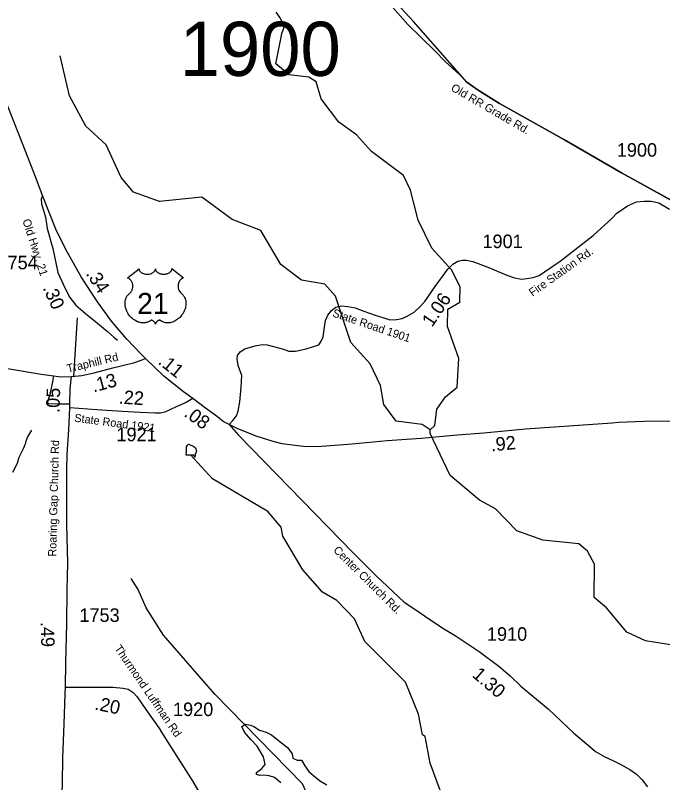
# Model space of a CAD drawing. Extents: x 1248224 to 1454986, y 825081 to 985870.
# Drawn here: x 1424043 to 1430022, y 954035 to 961120 of the extents above; entities that cross this region are included whole.
import ezdxf

# ---------------------------------------------------------------- set-up
doc = ezdxf.new("R2010")
doc.units = 0
for name, color, linetype in [('Exist Boundary Political CountyLine', 7, 'Continuous'), ('Exist Hydrographic Misc Water Feature', 7, 'Continuous'), ('Exist Road Non-System Type 51', 7, 'Continuous'), ('Exist Road Primary US Attributed', 7, 'Continuous'), ('Exist Road Primary US Mileage Hundredths English Label', 7, 'Continuous'), ('Exist Road Primary US Shield CELL', 7, 'Continuous'), ('Exist Road Primary US Shield Number Label', 7, 'Continuous'), ('Exist Road Secondary Mileage Hundredths English Label', 7, 'Continuous'), ('Exist Road Secondary Type 51 Attributed', 7, 'Continuous'), ('Exist Road Secondary Type 51 Label', 7, 'Continuous'), ('Exist Road Secondary Type 51 Number Label', 7, 'Continuous')]:
    doc.layers.add(name, color=color, linetype=linetype)

msp = doc.modelspace()

# ---------------------------------------------------------------- linework, layer by layer
at = {"layer": 'Exist Boundary Political CountyLine'}
msp.add_lwpolyline([(1430155.2, 959382.1), (1429642.3, 959664.6), (1429116.9, 959969.6), (1428515.8, 960306.9), (1428318.8, 960430), (1428213.8, 960503.9), (1427719.6, 961062.8), (1427448.9, 961358.3), (1427298.9, 961511.7)], dxfattribs=at)
at = {"layer": 'Exist Hydrographic Misc Water Feature'}
for points in [[(1426449.9, 961150.2), (1426487.3, 961096.7), (1426505.1, 961064.7), (1426514, 961029), (1426524.7, 961020.1), (1426514, 960984.5), (1426508.7, 960964.9)], [(1427875.2, 957291.8), (1427918.2, 957333.6), (1427937.2, 957484.2), (1428015.2, 957597.6), (1428125.2, 957687.2), (1428139.2, 957952.9), (1428036.2, 958247.1), (1428039.2, 958408), (1428149.2, 958471.5), (1428151.2, 958612.5), (1428071.2, 958771.8), (1427891.2, 958969.1), (1427763.2, 959227.7), (1427693.2, 959504.9), (1427629.2, 959640.8), (1427334.1, 959863.5), (1427195.1, 960017.4), (1427030.1, 960135.5), (1426868.1, 960348.9), (1426821.2, 960507.4), (1426755.2, 960548.2), (1426572.2, 960571.6), (1426449.1, 960672.6), (1426508.7, 960964.9)], [(1427875.2, 957291.8), (1427801.1, 957342.6), (1427560.2, 957373.6), (1427446.2, 957527), (1427416.1, 957701.5), (1427320.2, 957903.8), (1427141.2, 958097.8), (1426999.2, 958527.4), (1426901.2, 958637.8), (1426685.1, 958675), (1426496.2, 958820), (1426310.1, 959132.2), (1426045.2, 959236.1), (1425766.1, 959442.1), (1425373.1, 959400.7), (1425133.1, 959487.6), (1425019.1, 959624.5), (1424883.1, 959926), (1424695.1, 960097.2), (1424542.1, 960376.1), (1424457.1, 960745.5)], [(1424192.2, 957290.2), (1424155.2, 957226.9), (1424136.4, 957179.2), (1424136.3, 957171.2), (1424119.4, 957123.5), (1424075.9, 957036.3), (1424060.9, 956980.5), (1424015.5, 956897.3)], [(1431390.9, 954279.6), (1431278, 954448.6), (1430897.2, 954466.5), (1430773.3, 954524.8), (1430515.2, 954940.5), (1430196.6, 955319.6), (1430171.2, 955295.3), (1429864.3, 955344.2), (1429690.2, 955423.3), (1429503.2, 955650.3), (1429388.2, 955744.5), (1429394.2, 956053), (1429329.2, 956172.4), (1429247.2, 956239.8), (1428915.2, 956272.8), (1428674.2, 956359.7), (1428478.2, 956563.9), (1428330.2, 956642.4), (1428059.2, 956871.1), (1427875.2, 957259), (1427875.2, 957291.8)], [(1425699.9, 957038.8), (1425690.3, 957058.9), (1425666.3, 957057.4), (1425621.8, 957060.2), (1425623.1, 957104.3), (1425623.6, 957136.2), (1425631.9, 957152), (1425638, 957158), (1425646.1, 957159.8), (1425691.7, 957139), (1425705.4, 957126.7), (1425714.9, 957094.5), (1425704.4, 957064.7), (1425699.9, 957038.8)], [(1428792.3, 952122.2), (1428670.2, 952705.7), (1428185.2, 953483.8), (1427961.2, 953980.7), (1427874.2, 954215.6), (1427828.2, 954459.4), (1427804.2, 954476.3), (1427766.2, 954667.5), (1427646.2, 954962.1), (1427270.2, 955337.5), (1427174.2, 955546.2), (1427011.2, 955716.9), (1426879.2, 955795), (1426699.2, 955998.9), (1426514.1, 956311.3), (1426499.2, 956393.7), (1426376.1, 956537.3), (1425865.1, 956839.8), (1425661.1, 957060.6)], [(1428792.3, 952122.2), (1428734.2, 952129.9), (1427451.2, 953038.9), (1427090.2, 953348.2), (1426902.2, 953568.7), (1426694.2, 954022.7), (1425885.1, 954853.1), (1425412.2, 955397.8), (1425250.2, 955650.6), (1425178.1, 955819.5), (1425113.1, 955919.3)], [(1426134.6, 954554.4), (1426150, 954563), (1426165.5, 954575), (1426213.7, 954564.7), (1426246.3, 954552.7), (1426297.9, 954520), (1426359.8, 954501), (1426407.9, 954477), (1426475, 954423.6), (1426557.5, 954358.2), (1426598.7, 954299.8), (1426607.3, 954260.2), (1426646.9, 954241.3), (1426684.7, 954243), (1426715.7, 954191.4), (1426753.5, 954136.3), (1426817.1, 954081.3), (1426860.1, 954046.9), (1426920.2, 954014.2)], [(1426493.9, 954033.1), (1426435.4, 954083), (1426387.3, 954096.7), (1426339.2, 954103.6), (1426299.6, 954101.9), (1426270.4, 954108.8), (1426270.4, 954129.4), (1426320.2, 954165.6), (1426351.2, 954203.4), (1426335.7, 954273.9), (1426277.3, 954370.3), (1426218.8, 954433.9), (1426158.6, 954501), (1426134.6, 954554.4)]]:
    msp.add_lwpolyline(points, dxfattribs=at)
at = {"layer": 'Exist Road Non-System Type 51'}
msp.add_line((1424583.6, 957788.7), (1424615.8, 958325.8), dxfattribs=at)
for points in [[(1424545, 957529.9), (1424513.1, 957530.6), (1424431.5, 957530.6), (1424344.8, 957534.4), (1424343.5, 957553.6), (1424365.2, 957618.7), (1424389.4, 957736.6), (1424399.6, 957792.2)], [(1426236.9, 952534.1), (1426216.3, 952654.6), (1426212.8, 952749.2), (1426207.7, 952828.3), (1426149.2, 953022.7), (1426099.6, 953310.8), (1426065.2, 953508.7), (1426023.9, 953634.3), (1425970.8, 953853.2), (1425955.3, 953906.6), (1425931.2, 953920.3), (1425879.7, 953932.4), (1425814.3, 953934.1), (1425769.6, 953928.9), (1425740.4, 953949.6), (1425685.4, 954044.2), (1425506.6, 954324.6), (1425382.9, 954518.2)]]:
    msp.add_lwpolyline(points, dxfattribs=at)
at = {"layer": 'Exist Road Primary US Attributed'}
for points in [[(1424293.9, 959455.9), (1424235.2, 959612.5), (1424107.9, 959938.3), (1423907.2, 960443.7), (1423793.3, 960765.9), (1423658.3, 961205.3), (1423615.7, 961366), (1423528.8, 961704.3), (1423478.6, 961910.4)], [(1425244.4, 957951.1), (1425207.5, 957989.9), (1425072.3, 958131), (1424931.3, 958295.3), (1424800.5, 958473.9), (1424649.9, 958705.8), (1424509.2, 958958.2), (1424416.5, 959145.7), (1424293.9, 959455.9)], [(1425683, 957582.2), (1425595.3, 957645), (1425413.7, 957789.9), (1425244.4, 957951.1)], [(1426017.6, 957342.3), (1425963.5, 957371.3), (1425909.5, 957413.8), (1425799.4, 957493.1), (1425683, 957582.2)], [(1430820, 957365), (1430488.9, 957376.2), (1429851.2, 957369.5), (1429615, 957359.8), (1429555.1, 957355.9), (1429154.3, 957327.1), (1428755, 957298.2), (1428370.7, 957261.5), (1428126.2, 957242.2), (1427790.1, 957213.2), (1427477.9, 957190.1), (1427153.5, 957159.2), (1426870.3, 957137.9), (1426729.3, 957136), (1426601.8, 957151.5), (1426507.2, 957163), (1426424.2, 957184.3), (1426277.4, 957232.6), (1426096.7, 957303.3), (1426017.6, 957342.3)]]:
    msp.add_lwpolyline(points, dxfattribs=at)
at = {"layer": 'Exist Road Primary US Shield CELL'}
msp.add_lwpolyline([(1425185, 958780.9), (1425185.3, 958776.5), (1425186.4, 958771.3), (1425187.2, 958768.6), (1425189.7, 958763.5), (1425193.7, 958757.4), (1425199.3, 958751.4), (1425205.6, 958746.2), (1425209.9, 958743.4), (1425217.1, 958739.5), (1425225.4, 958736.1), (1425234.5, 958733.4), (1425243.9, 958731.6), (1425254.1, 958730.4), (1425264.2, 958730.2), (1425275.1, 958731.1), (1425287.2, 958733.4), (1425292.8, 958734.8), (1425299, 958737), (1425304.8, 958739.3), (1425311.1, 958742.7), (1425316.2, 958746), (1425320.2, 958748.9), (1425325.8, 958754.3), (1425330.3, 958759.9), (1425332.2, 958763), (1425333.8, 958766), (1425336.1, 958772.4), (1425336.7, 958775.3), (1425337.1, 958781.1), (1425337.5, 958776.2), (1425338, 958773.1), (1425338.8, 958770.1), (1425340.1, 958766.9), (1425342.3, 958762.4), (1425344.8, 958758.6), (1425349.6, 958753), (1425352.5, 958750.3), (1425355.2, 958748.1), (1425362.4, 958743.1), (1425370.9, 958738.8), (1425375, 958737), (1425379.3, 958735.5), (1425384.7, 958733.9), (1425390.3, 958732.6), (1425395.8, 958731.6), (1425401.5, 958730.8), (1425407.2, 958730.4), (1425411.9, 958730.2), (1425417.7, 958730.3), (1425423.1, 958730.6), (1425428.5, 958731.2), (1425434.5, 958732.2), (1425439.4, 958733.3), (1425445.8, 958735), (1425451.5, 958737.1), (1425456.6, 958739.3), (1425463.2, 958742.7), (1425468.6, 958746.1), (1425472.5, 958749.2), (1425477.1, 958753.5), (1425481.5, 958758.6), (1425484.1, 958762.3), (1425485.9, 958766.1), (1425487.6, 958770.1), (1425488.6, 958774.4), (1425489.1, 958778.1), (1425489.2, 958781.3), (1425595.5, 958696.6), (1425593, 958695.6), (1425587.2, 958692.8), (1425582.6, 958690.1), (1425575.3, 958685), (1425572.2, 958682.1), (1425569, 958679.2), (1425566.2, 958676), (1425563.6, 958673.1), (1425560.5, 958668.8), (1425557.8, 958664.5), (1425555.1, 958659.8), (1425553.1, 958655.8), (1425549.8, 958647.2), (1425548.3, 958641.8), (1425547.3, 958637.2), (1425546, 958627.7), (1425545.7, 958623.2), (1425545.7, 958618.8), (1425545.9, 958614.1), (1425546.4, 958609.5), (1425547.2, 958604.8), (1425548, 958600.7), (1425549.3, 958595.6), (1425551.2, 958589.7), (1425553.5, 958584), (1425558.3, 958574.7), (1425564.6, 958565.3), (1425569, 958560), (1425573.4, 958555.5), (1425580, 958550), (1425583.5, 958546.9), (1425587.6, 958542.8), (1425594.3, 958535.1), (1425597, 958531.4), (1425599.7, 958527.3), (1425602.2, 958523.1), (1425604.7, 958518.6), (1425606.7, 958514.6), (1425610.5, 958505.5), (1425613.2, 958496.7), (1425614.5, 958492), (1425616.4, 958481.6), (1425617.2, 958476.5), (1425618, 958466.3), (1425618, 958454), (1425617.1, 958442.3), (1425614.9, 958428.7), (1425613.1, 958420.5), (1425610.3, 958411), (1425607.6, 958402.8), (1425602.7, 958390.7), (1425598.4, 958381.9), (1425592.8, 958371.6), (1425589, 958365.4), (1425584.5, 958358.7), (1425579, 958351.1), (1425572.4, 958342.9), (1425564.6, 958334.3), (1425558.2, 958327.9), (1425550, 958320.5), (1425544.9, 958316.4), (1425537.8, 958311), (1425528, 958304.5), (1425518.3, 958298.9), (1425510.1, 958294.7), (1425502.8, 958291.5), (1425493.4, 958287.9), (1425477.7, 958283.6), (1425472, 958282.4), (1425465.2, 958281.4), (1425458.9, 958280.8), (1425452.7, 958280.4), (1425444.5, 958280.4), (1425436.2, 958281), (1425428.5, 958282.2), (1425420.4, 958283.9), (1425411.9, 958286.4), (1425404.2, 958289.4), (1425396.4, 958293.2), (1425383.3, 958301.5), (1425379.5, 958303.5), (1425377.3, 958304.1), (1425372.2, 958304.3), (1425367.5, 958303.3), (1425362.6, 958301.4), (1425359.6, 958299.8), (1425355.7, 958297.2), (1425352.7, 958294.8), (1425349, 958291.4), (1425346.5, 958288.5), (1425344.6, 958286.2), (1425340.9, 958280.4), (1425339.6, 958277.6), (1425338.2, 958274.1), (1425337, 958268.8), (1425335.3, 958275.4), (1425333.4, 958279.8), (1425331.1, 958283.6), (1425328.8, 958286.9), (1425325.1, 958291.2), (1425321.7, 958294.4), (1425317.7, 958297.7), (1425313.5, 958300.2), (1425310, 958302), (1425306.9, 958303.2), (1425303.1, 958304.1), (1425299.9, 958304.4), (1425297.4, 958304.3), (1425293.8, 958303.5), (1425289, 958300.1), (1425284.5, 958296.9), (1425279.5, 958293.8), (1425273.6, 958290.7), (1425269.3, 958288.7), (1425264.1, 958286.7), (1425258.1, 958284.7), (1425251.6, 958283), (1425244.9, 958281.7), (1425239, 958280.7), (1425232.6, 958280.2), (1425226.9, 958280), (1425220.9, 958280), (1425215.4, 958280.5), (1425208.9, 958281), (1425200.9, 958282.2), (1425194.2, 958283.7), (1425187.2, 958285.6), (1425180, 958287.9), (1425172.2, 958290.8), (1425162.6, 958295), (1425155.9, 958298.5), (1425145.2, 958304.6), (1425132.8, 958313.2), (1425123.4, 958320.8), (1425116.6, 958327), (1425106.5, 958337.3), (1425100.5, 958344), (1425091.2, 958356.1), (1425085.2, 958364.8), (1425081.4, 958371.2), (1425075.7, 958381.5), (1425072.6, 958388), (1425068.6, 958397.4), (1425065.4, 958406), (1425062.8, 958414.2), (1425061.4, 958419.4), (1425059.4, 958428.5), (1425058.2, 958435), (1425057, 958443.8), (1425056.3, 958453.2), (1425056.2, 958461.8), (1425056.4, 958468.9), (1425057.2, 958477.3), (1425058.6, 958486.1), (1425060.3, 958493.7), (1425061.9, 958499.2), (1425064.1, 958505.9), (1425067.1, 958513.2), (1425070.6, 958520.2), (1425074, 958526.1), (1425078.2, 958532.4), (1425082.3, 958537.7), (1425087.8, 958543.6), (1425093.4, 958549), (1425098.6, 958553.2), (1425104.7, 958559.2), (1425107.9, 958562.9), (1425111.8, 958568), (1425114.9, 958572.7), (1425117.3, 958576.9), (1425120.6, 958583.1), (1425122.5, 958587.7), (1425125, 958594.9), (1425126.2, 958599.9), (1425127.4, 958606.4), (1425128.2, 958612.5), (1425128.6, 958620.1), (1425128.4, 958626.4), (1425127.6, 958633.7), (1425126.2, 958640.7), (1425124.5, 958646.9), (1425121.9, 958653.9), (1425119.5, 958659.1), (1425115.4, 958666.1), (1425110.9, 958672.5), (1425106.2, 958677.8), (1425101.5, 958682.5), (1425097, 958686), (1425092.7, 958689.1), (1425087.3, 958692.4), (1425082, 958694.9), (1425078.8, 958696.3)], close=True, dxfattribs=at)
at = {"layer": 'Exist Road Secondary Type 51 Attributed'}
for points in [[(1427366.5, 961380), (1427666.9, 961035.9), (1427914.6, 960797.2), (1428015.7, 960690.3), (1428142.2, 960578.2), (1428213.8, 960503.9), (1428318.8, 960430), (1428515.8, 960306.9), (1429116.9, 959969.6), (1429642.3, 959664.6), (1430138.9, 959391.1), (1430146.9, 959362.4), (1430158.4, 959326.3), (1430159.9, 959313.3), (1430159.9, 959277.1)], [(1424293.9, 959455.9), (1424281.5, 959423.2), (1424284.6, 959379.7), (1424320.3, 959255.2), (1424337.4, 959151), (1424390.3, 958967.4), (1424435.2, 958745.5), (1424499, 958604), (1424547, 958514.3), (1424599.9, 958444.3), (1424708.7, 958350.9), (1424781.8, 958293.3), (1424895.1, 958202.2), (1424952.7, 958149.3), (1424986.7, 958119.9)], [(1426017.6, 957342.3), (1426051.9, 957380.5), (1426086.1, 957422.5), (1426101.6, 957464.5), (1426115.6, 957550.1), (1426129.6, 957683.9), (1426134.3, 957795.9), (1426100.1, 957886.8), (1426092.3, 957944.4), (1426093.8, 957980.2), (1426118.7, 958014.4), (1426163.8, 958040.9), (1426258.6, 958067.3), (1426323.9, 958079.7), (1426369, 958076.6), (1426428.1, 958062.6), (1426518.3, 958037.7), (1426568, 958019.1), (1426631.8, 958019.1), (1426728.2, 958040.9), (1426845.8, 958077.8), (1426866, 958104.3), (1426884.7, 958151), (1426894, 958217.9), (1426908, 958303.4), (1426929.8, 958351.7), (1426964, 958395.2), (1427004.4, 958424.8), (1427055.7, 958437.2), (1427113.2, 958432.6), (1427183.2, 958420.1), (1427260.9, 958389), (1427367.4, 958351.7), (1427445.1, 958326.8), (1427502.6, 958309.7), (1427563.3, 958311.3), (1427614.6, 958320.6), (1427662.8, 958342.4), (1427726.5, 958379.7), (1427780.9, 958432.6), (1427825.5, 958477.1), (1427920.4, 958617.1), (1428037, 958775.8), (1428085.1, 958824.1), (1428130.2, 958850.5), (1428169.1, 958858.3), (1428211.1, 958859.9), (1428269.6, 958847.3), (1428406.4, 958794.4), (1428582.1, 958721.2), (1428653.6, 958697.9), (1428718.9, 958683.9), (1428768.6, 958690.1), (1428826.2, 958701), (1428880.6, 958718.1), (1428931.9, 958750.8), (1429076.1, 958851.5), (1429379, 959087.5), (1429551.5, 959244.7), (1429599.3, 959294.1), (1429696.6, 959361.3), (1429781.2, 959396.9), (1429850.9, 959405.9), (1429917.7, 959405.9), (1429985.9, 959389.5), (1430086.8, 959331.6)], [(1423232.3, 957989.2), (1423446.1, 957945.8), (1423588.9, 957919.4), (1423970.3, 957858.9), (1424282.3, 957807.6), (1424399.6, 957792.2), (1424463.9, 957782.8), (1424561.4, 957785.7)], [(1424561.4, 957785.7), (1424656.1, 957795.8), (1424769.4, 957819.1), (1424941.7, 957865.7), (1425132.6, 957912.3), (1425214.9, 957938.7), (1425244.4, 957951.1)], [(1424545.4, 957496.7), (1424545, 957529.9), (1424550.5, 957670.7), (1424561.4, 957785.7)], [(1425683, 957582.2), (1425621.2, 957545.1), (1425529.6, 957506.3), (1425424.1, 957456.6), (1425382.2, 957447.2), (1425335.6, 957447.2), (1425194.3, 957451.9), (1425029.8, 957462.8), (1424793.9, 957476.7), (1424545.4, 957496.7)], [(1424506.8, 954916.9), (1424508.3, 955143.7), (1424517.7, 955501.5), (1424520.8, 955813.8), (1424528.5, 956062.7), (1424519.2, 956423.1), (1424517.7, 956656.8), (1424519.2, 956928.7), (1424522.2, 957065.9), (1424536.2, 957292.7), (1424545.4, 957496.7)], [(1426017.6, 957342.3), (1426103, 957242.7), (1427162, 956158.2), (1427375, 955943.5), (1427635.7, 955700.3), (1427741.4, 955630.3), (1427872, 955540.1), (1428007.2, 955451.4), (1428114.5, 955386), (1428327.3, 955246.2), (1428508.8, 955109.8), (1428614.5, 955019.6), (1428712.5, 954926.2), (1428967, 954713.7), (1429201.8, 954492.8), (1429334.9, 954379.9), (1429401.8, 954322.3), (1429488.8, 954274.1), (1429561.9, 954238.3), (1429636.5, 954202.5), (1429720.3, 954156), (1429780.5, 954112.9), (1429828.9, 954064.4), (1429883.8, 953995.1)], [(1424350.1, 950178.1), (1424361, 950425.1), (1424378.1, 950696.9), (1424392, 950826.5), (1424396.7, 951072), (1424401.4, 951321.2), (1424410.7, 951608.5), (1424423.1, 952186.4), (1424432.4, 952473.8), (1424444.8, 952770.9), (1424449.8, 952916.5), (1424462.1, 953429.5), (1424464.9, 953675.6), (1424478.8, 954025.5), (1424481.9, 954264.8), (1424492.8, 954575.9), (1424503.7, 954855.5), (1424506.8, 954916.9)], [(1424506.8, 954916.9), (1424713.1, 954915.2), (1424942, 954917.1), (1425039, 954907.4), (1425085.6, 954897.7), (1425130.2, 954866.6), (1425169, 954827.8), (1425248.5, 954711.3), (1425382.9, 954518.2)]]:
    msp.add_lwpolyline(points, dxfattribs=at)

# ---------------------------------------------------------------- texts
at = {"layer": 'Exist Road Primary US Mileage Hundredths English Label'}
for s, rotation, p in [('.34', 303.00376, (1424689.9, 958734.5)), ('.11', 321.39314, (1425353.4, 957909)), ('.08', 324.25176, (1425592.7, 957424.8)), ('.92', 5.45807, (1428439.5, 957093.1))]:
    msp.add_text(s, height=125, rotation=rotation, dxfattribs=at).set_placement(p)
at = {"layer": 'Exist Road Primary US Shield Number Label'}
msp.add_text('21', height=195, dxfattribs=at).set_placement((1425167.9, 958362.2))
at = {"layer": 'Exist Road Secondary Mileage Hundredths English Label'}
for s, rotation, p in [('.30', 294.23738, (1424293.6, 958603.3)), ('1.06', 55.89206, (1427892.5, 958234.8)), ('.13', 15.13495, (1424765.3, 957637.5)), ('.05', 88.30574, (1424450.4, 957447.7)), ('.22', 356.21885, (1424995.1, 957535.7)), ('.49', 271.48031, (1424276, 955517.4)), ('1.30', 319.51602, (1428254.8, 955018.5)), ('.20', 348.22204, (1424768.9, 954710.6))]:
    msp.add_text(s, height=125, rotation=rotation, dxfattribs=at).set_placement(p)
at = {"layer": 'Exist Road Secondary Type 51 Label'}
for s, rotation, p in [('Old RR Grade Rd.', 329.90695, (1428059.6, 960430)), ('Old Hwy. 21', 287.83384, (1424107.2, 959226.8)), ('Fire Station Rd.', 35.29898, (1428819.9, 958521.1)), ('State Road 1901', 341.28464, (1426965.7, 958341.7)), ('Traphill Rd', 13.45819, (1424527.8, 957820.6)), ('State Road 1921', 352.53182, (1424584.3, 957368.7)), ('Roaring Gap Church Rd', 88.50951, (1424419.6, 956121.5)), ('Center Church Rd.', 315.20038, (1426974.4, 956175.4)), ('Thurmond Luffman Rd', 304.4253, (1424953.9, 955274.3))]:
    msp.add_text(s, height=75, rotation=rotation, dxfattribs=at).set_placement(p)
at = {"layer": 'Exist Road Secondary Type 51 Number Label'}
for s, height, p in [('1900', 500, (1425561.3, 960561.2)), ('1900', 125, (1429599.1, 959815.2)), ('1901', 125, (1428357.9, 958971.2)), ('1754', 125, (1423877.6, 958775.8)), ('1921', 125, (1424976.3, 957187.7)), ('1753', 125, (1424634.4, 955519.2)), ('1910', 125, (1428399, 955345)), ('1920', 125, (1425499.1, 954649.5))]:
    msp.add_text(s, height=height, dxfattribs=at).set_placement(p)

doc.saveas('drawing.dxf')
